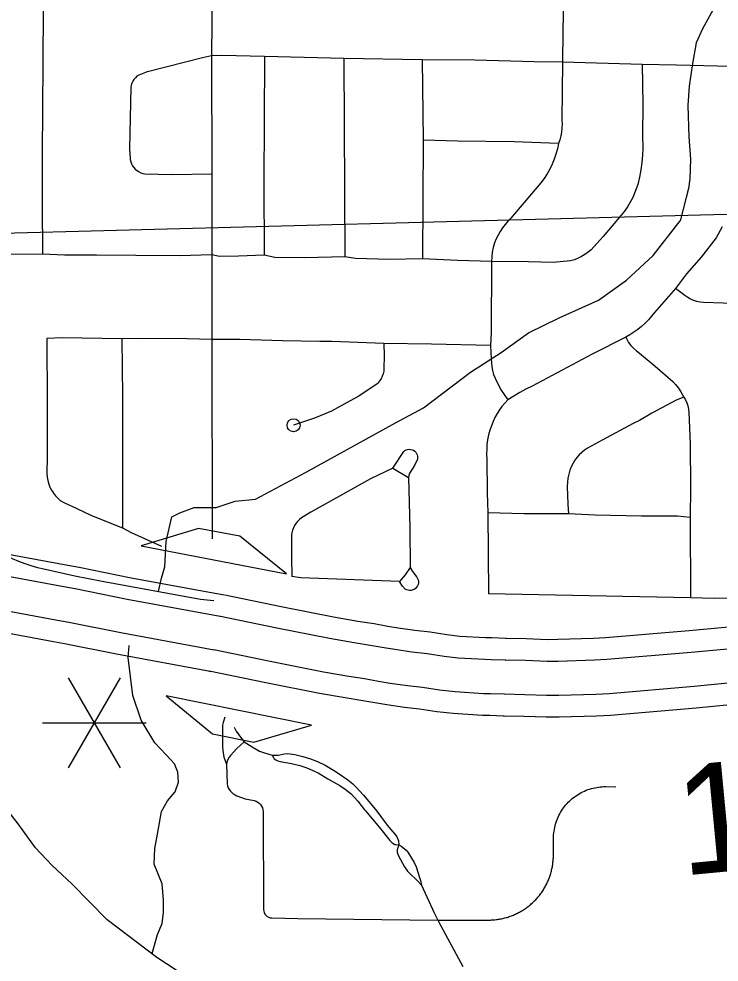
# Model space of a CAD drawing. Extents: x -19 to 366, y -4 to 359.
# Drawn here: x 150.119 to 150.629, y 190.955 to 191.643 of the extents above; entities that cross this region are included whole.
import ezdxf

# ---------------------------------------------------------------- set-up
doc = ezdxf.new("R2010")
doc.units = 0
for name, color, linetype in [('R_Exist Surface Annot', 7, 'Continuous'), ('R_Striping', 7, 'Continuous'), ('R_Temp Easement', 7, 'Continuous'), ('R_Xsect Slope', 7, 'Continuous'), ('Sheet Fence', 7, 'Continuous'), ('T_Vehicle Path Lt Minor', 7, 'Continuous')]:
    doc.layers.add(name, color=color, linetype=linetype)

msp = doc.modelspace()

# ---------------------------------------------------------------- linework, layer by layer
at = {"layer": 'R_Exist Surface Annot'}
for p, q in [((150.26552, 191.20682), (150.2653, 191.20686)), ((150.47304, 191.17496), (150.47327, 191.17495)), ((150.2574, 191.16692), (150.25791, 191.16682)), ((150.47225, 191.13424), (150.47173, 191.13426))]:
    msp.add_line(p, q, dxfattribs=at)
for points in [[(149.90171, 191.28059), (149.96799, 191.27584), (149.99862, 191.27184), (150.05279, 191.26307), (150.15417, 191.24429), (150.16259, 191.24273), (150.20049, 191.23518), (150.26822, 191.22269)], [(150.2653, 191.20686), (150.19746, 191.21937), (150.15955, 191.22692), (150.15124, 191.22846), (150.05003, 191.24721), (149.99629, 191.25591), (149.96637, 191.25981), (149.90056, 191.26453)], [(149.8988, 191.23997), (149.9639, 191.23531), (149.99273, 191.23155), (150.04582, 191.22295), (150.14675, 191.20425), (150.1549, 191.20274), (150.19282, 191.19519), (150.26083, 191.18265)], [(150.25791, 191.16682), (150.18979, 191.17938), (150.15186, 191.18693), (150.14382, 191.18842), (150.04307, 191.20709), (149.9904, 191.21562), (149.96228, 191.21928), (149.89764, 191.22392)], [(150.26873, 191.22259), (150.30974, 191.21424), (150.34805, 191.20663), (150.36572, 191.20354), (150.37747, 191.20169), (150.38759, 191.19981), (150.39515, 191.19862), (150.40715, 191.19692), (150.41835, 191.19558), (150.43064, 191.1937), (150.44015, 191.19263), (150.45872, 191.19148), (150.46334, 191.19144), (150.47388, 191.19104)], [(150.47327, 191.17495), (150.46295, 191.17534), (150.45815, 191.17539), (150.43875, 191.17659), (150.42852, 191.17774), (150.41617, 191.17962), (150.40506, 191.18096), (150.39277, 191.1827), (150.38487, 191.18394), (150.37475, 191.18582), (150.36308, 191.18766), (150.34509, 191.1908), (150.30656, 191.19846), (150.26552, 191.20682)], [(150.47335, 191.19105), (150.48849, 191.19076), (150.50383, 191.19018), (150.51142, 191.19026), (150.53752, 191.19102), (150.54614, 191.19145), (150.60717, 191.19653), (150.63355, 191.19913), (150.67063, 191.20331), (150.69352, 191.20519), (150.7088, 191.20621), (150.74914, 191.20985), (150.74911, 191.19369)], [(150.74911, 191.19369), (150.71006, 191.19016), (150.69472, 191.18913), (150.67219, 191.18728), (150.63524, 191.18312), (150.60863, 191.1805), (150.54721, 191.17538), (150.53815, 191.17494), (150.51174, 191.17416), (150.50361, 191.17408), (150.48803, 191.17467), (150.47304, 191.17496)], [(150.26061, 191.18269), (150.30171, 191.17432), (150.34057, 191.1666), (150.35904, 191.16337), (150.37058, 191.16155), (150.38071, 191.15967), (150.38913, 191.15835), (150.40187, 191.15654), (150.41285, 191.15522), (150.42529, 191.15333), (150.43661, 191.15205), (150.45726, 191.15078), (150.46235, 191.15072), (150.47234, 191.15035)], [(150.47173, 191.13426), (150.46197, 191.13463), (150.45668, 191.13468), (150.43521, 191.13601), (150.42317, 191.13736), (150.41067, 191.13927), (150.39978, 191.14058), (150.38675, 191.14242), (150.37799, 191.1438), (150.36786, 191.14568), (150.3564, 191.14749), (150.33762, 191.15077), (150.29854, 191.15854), (150.2574, 191.16692)], [(150.47256, 191.15034), (150.48733, 191.15006), (150.50328, 191.14945), (150.51222, 191.14955), (150.53912, 191.15033), (150.54884, 191.15081), (150.61086, 191.15598), (150.63782, 191.15863), (150.67457, 191.16277), (150.69655, 191.16458), (150.71199, 191.16561), (150.7491, 191.16896), (150.74873, 191.15277)], [(150.74873, 191.15277), (150.71326, 191.14956), (150.69774, 191.14852), (150.67613, 191.14675), (150.63951, 191.14262), (150.61232, 191.13994), (150.54991, 191.13475), (150.53975, 191.13425), (150.51254, 191.13345), (150.50306, 191.13335), (150.48687, 191.13396), (150.47225, 191.13424)]]:
    msp.add_lwpolyline(points, dxfattribs=at)
at = {"layer": 'R_Striping'}
for points in [[(150.13639, 191.689), (150.13599, 191.61039), (150.13564, 191.54398), (150.13545, 191.50744), (150.13578, 191.47107)], [(150.25977, 191.68928), (150.25908, 191.61586)], [(150.5159, 191.68411), (150.51491, 191.6134), (150.51489, 191.61109)], [(150.25908, 191.61586), (150.25237, 191.61439), (150.21322, 191.60437), (150.21209, 191.60407), (150.20593, 191.60173), (150.20463, 191.60084), (150.20348, 191.5998), (150.20245, 191.59861), (150.20159, 191.5973), (150.2009, 191.59589), (150.20042, 191.5944), (150.20011, 191.59287), (150.19925, 191.54794), (150.19965, 191.54087), (150.1997, 191.5401), (150.20008, 191.53854), (150.20064, 191.53704), (150.20137, 191.53562), (150.20231, 191.53431), (150.20339, 191.53312), (150.20569, 191.53137), (150.20738, 191.5305), (150.20888, 191.52998), (150.21046, 191.52966), (150.22989, 191.5293), (150.25917, 191.5296)], [(150.29752, 191.61516), (150.26663, 191.61605), (150.25908, 191.61586)], [(150.25908, 191.61586), (150.25917, 191.5296)], [(150.29752, 191.61516), (150.29719, 191.52301), (150.29728, 191.4703)], [(150.35553, 191.6139), (150.29752, 191.61516)], [(150.35553, 191.6139), (150.35617, 191.46907)], [(150.41269, 191.6128), (150.35553, 191.6139)], [(150.41269, 191.6128), (150.41337, 191.55427)], [(150.51489, 191.61109), (150.49428, 191.61134), (150.45104, 191.61261), (150.41269, 191.6128)], [(150.51489, 191.61109), (150.51449, 191.5688), (150.51456, 191.56591), (150.51443, 191.56303), (150.51411, 191.56015), (150.51361, 191.55731), (150.51291, 191.55451), (150.51202, 191.55176)], [(150.57296, 191.60941), (150.51489, 191.61109)], [(150.57296, 191.60941), (150.57345, 191.58058), (150.57332, 191.55795), (150.5735, 191.54866), (150.57331, 191.54328), (150.57283, 191.53791), (150.57211, 191.53257), (150.57111, 191.52727), (150.56984, 191.52203), (150.56615, 191.51238), (150.56429, 191.509), (150.56226, 191.50572), (150.56005, 191.50255), (150.55768, 191.49951), (150.5446, 191.48392), (150.53775, 191.47634), (150.53575, 191.47432), (150.53355, 191.47247), (150.53123, 191.47082), (150.52879, 191.46936), (150.52622, 191.4681), (150.52355, 191.46707), (150.52081, 191.46626), (150.50808, 191.46514), (150.49018, 191.46547), (150.46306, 191.4657)], [(150.63795, 191.60791), (150.59798, 191.60901), (150.57296, 191.60941)], [(150.41337, 191.55427), (150.41293, 191.46762)], [(150.51202, 191.55176), (150.47963, 191.55292), (150.43859, 191.55363), (150.41337, 191.55427)], [(150.51202, 191.55176), (150.51116, 191.5479), (150.51012, 191.54409), (150.50881, 191.54036), (150.50731, 191.53671), (150.50557, 191.53315), (150.50363, 191.52971), (150.50151, 191.52639), (150.49916, 191.5232), (150.47729, 191.49731), (150.47514, 191.49509), (150.47312, 191.49274), (150.47125, 191.49027), (150.46955, 191.48768), (150.468, 191.485), (150.46661, 191.48223), (150.46542, 191.47938), (150.46446, 191.47603), (150.46373, 191.47262), (150.46326, 191.46918), (150.46306, 191.4657)], [(150.25917, 191.5296), (150.25926, 191.47058)], [(150.63131, 191.49097), (150.62688, 191.48304), (150.61599, 191.46885), (150.60541, 191.45671), (150.59739, 191.44613)], [(150.13578, 191.47107), (150.09238, 191.47086), (150.07341, 191.47154)], [(150.25926, 191.47058), (150.23585, 191.46995), (150.20378, 191.47003), (150.17503, 191.47028), (150.15186, 191.47027), (150.13578, 191.47107)], [(150.25926, 191.47058), (150.2593, 191.40897)], [(150.29728, 191.4703), (150.27861, 191.46964), (150.26483, 191.46948), (150.25926, 191.47058)], [(150.35617, 191.46907), (150.32668, 191.46843), (150.30521, 191.46869), (150.29728, 191.4703)], [(150.41293, 191.46762), (150.38879, 191.46734), (150.3639, 191.46803), (150.35617, 191.46907)], [(150.46306, 191.4657), (150.43843, 191.46645), (150.41293, 191.46762)], [(150.46306, 191.4657), (150.46295, 191.41391), (150.46229, 191.40452)], [(150.59739, 191.44613), (150.58197, 191.42866), (150.5798, 191.42591), (150.57749, 191.42329), (150.57505, 191.42079), (150.57245, 191.41843), (150.56974, 191.41621), (150.56692, 191.41415), (150.56399, 191.41224), (150.56096, 191.4105)], [(150.66352, 191.43409), (150.6319, 191.43546), (150.61773, 191.43579), (150.61529, 191.43605), (150.61288, 191.43656), (150.61053, 191.4373), (150.60828, 191.43827), (150.60614, 191.43946), (150.6041, 191.44085), (150.59739, 191.44613)], [(150.19371, 191.4094), (150.15044, 191.4102), (150.13883, 191.4097)], [(150.13883, 191.4097), (150.13908, 191.36243), (150.13909, 191.3493), (150.13913, 191.3235), (150.13903, 191.31117), (150.1392, 191.30857), (150.13966, 191.30599), (150.14035, 191.30347), (150.14124, 191.30117), (150.14238, 191.29896), (150.14295, 191.29804), (150.14369, 191.29687), (150.1452, 191.29492), (150.14691, 191.29311), (150.14876, 191.29148), (150.15175, 191.28977), (150.16039, 191.28581), (150.17149, 191.28043), (150.19419, 191.2716)], [(150.2593, 191.40897), (150.24129, 191.40944), (150.20512, 191.40961), (150.19371, 191.4094)], [(150.19371, 191.4094), (150.19408, 191.36763), (150.1941, 191.35668), (150.19419, 191.2716)], [(150.3847, 191.40603), (150.34669, 191.40738), (150.3379, 191.4075), (150.31071, 191.40786), (150.27965, 191.40881), (150.2593, 191.40897)], [(150.2593, 191.40897), (150.25943, 191.26357)], [(150.3847, 191.40603), (150.38499, 191.39701), (150.38475, 191.38764), (150.38453, 191.38572), (150.38408, 191.38384), (150.38343, 191.38202), (150.3826, 191.38027), (150.38159, 191.37863), (150.38038, 191.37711), (150.36636, 191.36766), (150.36009, 191.3642), (150.34639, 191.35661), (150.33418, 191.35148), (150.3188, 191.34637)], [(150.46229, 191.40452), (150.41934, 191.40548), (150.3847, 191.40603)], [(150.56096, 191.4105), (150.53651, 191.39813), (150.5111, 191.3845), (150.4928, 191.37493), (150.4882, 191.3727), (150.4837, 191.37027), (150.4793, 191.36763), (150.47505, 191.36481)], [(150.56096, 191.4105), (150.5629, 191.4067), (150.56469, 191.40454), (150.56667, 191.40252), (150.56881, 191.40067), (150.57109, 191.399), (150.58251, 191.38933), (150.59522, 191.37832), (150.59738, 191.37596), (150.59935, 191.37343), (150.60111, 191.37075), (150.60324, 191.36688)], [(150.46229, 191.40452), (150.463, 191.39481), (150.46304, 191.3919), (150.46334, 191.38901), (150.4639, 191.38616), (150.46469, 191.38337), (150.46575, 191.38066), (150.4698, 191.37256), (150.47505, 191.36481)], [(150.47505, 191.36481), (150.47283, 191.36251), (150.47077, 191.36007), (150.46888, 191.3575), (150.46716, 191.35481), (150.46561, 191.35201), (150.46427, 191.34912), (150.46195, 191.34276), (150.46102, 191.33932), (150.46031, 191.33582), (150.45983, 191.33228), (150.45961, 191.32913), (150.45957, 191.32514), (150.45979, 191.32158), (150.46, 191.29715), (150.46037, 191.28237)], [(150.60324, 191.36688), (150.59782, 191.36452), (150.5801, 191.35517), (150.57107, 191.34969), (150.56635, 191.34752), (150.54369, 191.33546), (150.53309, 191.32959), (150.53098, 191.32816), (150.52901, 191.32657), (150.52715, 191.32482), (150.52545, 191.32293), (150.52392, 191.3209), (150.52257, 191.31875), (150.52138, 191.31651), (150.5203, 191.31367), (150.51949, 191.31077), (150.51887, 191.30781), (150.51851, 191.30481), (150.51836, 191.30178), (150.51875, 191.28881), (150.5193, 191.28165)], [(150.60324, 191.36688), (150.60444, 191.36485), (150.60542, 191.36271), (150.6062, 191.36048), (150.60674, 191.35818), (150.60707, 191.35584), (150.60791, 191.33271), (150.6081, 191.30105), (150.60785, 191.27915)], [(150.39117, 191.31499), (150.39911, 191.32717), (150.39997, 191.32785), (150.40095, 191.32836), (150.40198, 191.32868), (150.40307, 191.32882), (150.40416, 191.32876), (150.40523, 191.3285), (150.40622, 191.32805), (150.40711, 191.32743), (150.40789, 191.32666), (150.40851, 191.32576), (150.40897, 191.32477), (150.40924, 191.32371), (150.40929, 191.32261), (150.40916, 191.32153), (150.40702, 191.31694), (150.40306, 191.31089), (150.40257, 191.30818)], [(150.39117, 191.31499), (150.3748, 191.30715), (150.36054, 191.29917), (150.33142, 191.28292), (150.32451, 191.27879), (150.32306, 191.2776), (150.32172, 191.27626), (150.32056, 191.27479), (150.31954, 191.27321), (150.31869, 191.27152), (150.31803, 191.26976), (150.31757, 191.26794), (150.31727, 191.26608), (150.31725, 191.25016), (150.31755, 191.23604)], [(150.39117, 191.31499), (150.40257, 191.30818)], [(150.40257, 191.30818), (150.40357, 191.2716), (150.40371, 191.24258)], [(150.46037, 191.28237), (150.461, 191.2233)], [(150.5193, 191.28165), (150.48659, 191.28177), (150.46037, 191.28237)], [(150.60785, 191.27915), (150.59864, 191.27992), (150.57237, 191.28008), (150.53882, 191.28069), (150.5193, 191.28165)], [(150.07093, 191.28051), (150.07421, 191.27692), (150.07763, 191.27347), (150.08119, 191.27015), (150.08488, 191.26698), (150.08867, 191.26395), (150.09259, 191.26107), (150.09663, 191.25836), (150.10078, 191.2558), (150.10499, 191.2534), (150.10932, 191.25118), (150.11374, 191.24913), (150.11823, 191.24725), (150.12278, 191.24555), (150.12739, 191.24403), (150.13208, 191.2427), (150.1368, 191.24154), (150.15931, 191.23657), (150.17939, 191.2327), (150.25088, 191.21949), (150.26066, 191.21864)], [(150.60785, 191.27915), (150.60828, 191.22044)], [(150.19419, 191.2716), (150.20045, 191.26805), (150.22262, 191.25816)], [(150.40371, 191.24258), (150.40008, 191.23725), (150.39601, 191.23235)], [(150.40371, 191.24258), (150.40548, 191.23959), (150.40865, 191.23566), (150.40925, 191.23467), (150.40964, 191.23359), (150.40981, 191.23246), (150.4098, 191.23131), (150.40957, 191.23019), (150.40913, 191.22913), (150.40849, 191.22816), (150.40769, 191.22733), (150.40676, 191.22667), (150.40571, 191.22619), (150.40461, 191.22591), (150.40345, 191.22584), (150.40231, 191.22599), (150.40123, 191.22634), (150.40022, 191.22689), (150.39831, 191.22907), (150.39601, 191.23235)], [(150.39601, 191.23235), (150.32419, 191.23502), (150.31755, 191.23604)], [(150.76396, 191.23916), (150.74135, 191.23897), (150.73655, 191.23864), (150.73179, 191.23809), (150.72702, 191.23732), (150.72232, 191.23634), (150.70019, 191.23041), (150.6791, 191.22514), (150.66817, 191.22326), (150.65761, 191.22145), (150.65381, 191.22112), (150.64313, 191.22019), (150.62542, 191.21994), (150.60828, 191.22044)], [(150.60828, 191.22044), (150.53421, 191.22188), (150.461, 191.2233)], [(150.26882, 191.13335), (150.26749, 191.12966), (150.26713, 191.12761), (150.26698, 191.12552), (150.26705, 191.11212), (150.26733, 191.10902), (150.26799, 191.10432), (150.26983, 191.09917)], [(150.27546, 191.12614), (150.27704, 191.12328), (150.2788, 191.12053), (150.28075, 191.11791), (150.28286, 191.11544)], [(150.28286, 191.11544), (150.27737, 191.11048), (150.27281, 191.10551), (150.27178, 191.1042), (150.27042, 191.10154), (150.26983, 191.09917)], [(150.28286, 191.11544), (150.28856, 191.11189), (150.29405, 191.10876), (150.29755, 191.10739), (150.30326, 191.10573)], [(150.30326, 191.10573), (150.30755, 191.10577), (150.3123, 191.1067), (150.31447, 191.10693), (150.31633, 191.10681), (150.31973, 191.10619), (150.3256, 191.10484), (150.3311, 191.10313), (150.33639, 191.10102), (150.34175, 191.09835), (150.34802, 191.09481), (150.35135, 191.09272), (150.35834, 191.08775), (150.36196, 191.08484), (150.36411, 191.0827), (150.36971, 191.07666), (150.37605, 191.06913), (150.37944, 191.06477)], [(150.30326, 191.10573), (150.30412, 191.10395), (150.30474, 191.10315), (150.30585, 191.10227), (150.30734, 191.10154), (150.30904, 191.10109), (150.31739, 191.09965), (150.32338, 191.09826), (150.32857, 191.09644), (150.33462, 191.09393), (150.33666, 191.09289), (150.3438, 191.08846), (150.35262, 191.08349), (150.35655, 191.08101), (150.35869, 191.07932), (150.36076, 191.07741), (150.36573, 191.07208), (150.37053, 191.06597), (150.37126, 191.06508), (150.38143, 191.05293), (150.38889, 191.04341), (150.39079, 191.04178), (150.39255, 191.04067), (150.39329, 191.04047), (150.39552, 191.04043)], [(150.26983, 191.09917), (150.27035, 191.08473), (150.27068, 191.08331), (150.27119, 191.08194), (150.2719, 191.08066), (150.27276, 191.07947), (150.27376, 191.07842), (150.2749, 191.0775), (150.27616, 191.07675), (150.27748, 191.07617), (150.28358, 191.074), (150.29018, 191.07258), (150.2915, 191.07218), (150.29273, 191.07156), (150.29384, 191.07074), (150.29479, 191.06975), (150.29556, 191.06861), (150.29612, 191.06735), (150.29647, 191.06602), (150.2966, 191.06464), (150.29694, 190.99324), (150.29707, 190.99205), (150.29741, 190.9909), (150.29799, 190.98983), (150.29873, 190.9889), (150.29965, 190.98812), (150.30071, 190.98754), (150.30183, 190.98717), (150.30305, 190.98702), (150.32191, 190.98651), (150.42409, 190.98541)], [(150.50921, 191.05295), (150.5095, 191.05423), (150.50986, 191.05551), (150.51025, 191.05677), (150.51069, 191.05802), (150.51117, 191.05926), (150.51168, 191.06047), (150.51224, 191.06167), (150.51286, 191.06285), (150.51349, 191.064), (150.51419, 191.06513), (150.51492, 191.06624), (150.51567, 191.06732), (150.51646, 191.06837), (150.51731, 191.0694), (150.51818, 191.07039), (150.5191, 191.07135), (150.52002, 191.07228), (150.52099, 191.07318), (150.522, 191.07404), (150.52302, 191.07487), (150.52409, 191.07567), (150.52518, 191.07642), (150.52629, 191.07714), (150.52743, 191.07781), (150.52857, 191.07845), (150.52976, 191.07904), (150.53096, 191.07959), (150.53219, 191.08011), (150.53341, 191.08057), (150.53468, 191.081), (150.53595, 191.08138), (150.53721, 191.08172), (150.53851, 191.08201), (150.5398, 191.08226), (150.5411, 191.08246), (150.54242, 191.08261), (150.54375, 191.08272), (150.54507, 191.08279), (150.5464, 191.08281), (150.55381, 191.08264)], [(150.37944, 191.06477), (150.38706, 191.05475), (150.39377, 191.0466), (150.3949, 191.04456), (150.39534, 191.04314), (150.39552, 191.04043)], [(150.42409, 190.98541), (150.45981, 190.98548), (150.46064, 190.98547), (150.46146, 190.98547), (150.46229, 190.98548), (150.46312, 190.98552), (150.46395, 190.98556), (150.46475, 190.98564), (150.46558, 190.9857), (150.46641, 190.98578), (150.46723, 190.98589), (150.46806, 190.98601), (150.46886, 190.98614), (150.46968, 190.98628), (150.47048, 190.98644), (150.47131, 190.98662), (150.47211, 190.98681), (150.47291, 190.98701), (150.4737, 190.98722), (150.4745, 190.98745), (150.47528, 190.9877), (150.47607, 190.98796), (150.47685, 190.98822), (150.47762, 190.98851), (150.47839, 190.98881), (150.47917, 190.98912), (150.47991, 190.98944), (150.48069, 190.98979), (150.48143, 190.99014), (150.48216, 190.9905), (150.4829, 190.99088), (150.48363, 190.99127), (150.48435, 190.99167), (150.48507, 190.99208), (150.48577, 190.99251), (150.48646, 190.99295), (150.48716, 190.99341), (150.48786, 190.99387), (150.48853, 190.99435), (150.48918, 190.99484), (150.48985, 190.99533), (150.4905, 190.99584), (150.49115, 190.99637), (150.49177, 190.9969), (150.49239, 190.99744), (150.49302, 190.998), (150.49361, 190.99857), (150.49419, 190.99914), (150.49479, 190.99973), (150.49536, 191.00032), (150.49591, 191.00093), (150.49646, 191.00154), (150.49701, 191.00217), (150.49754, 191.00281), (150.49806, 191.00345), (150.49856, 191.0041), (150.49907, 191.00477), (150.49954, 191.00543), (150.50002, 191.00612), (150.50047, 191.0068), (150.50093, 191.0075), (150.50136, 191.0082), (150.50178, 191.00891), (150.50219, 191.00963), (150.50259, 191.01035), (150.50297, 191.01108), (150.50335, 191.01182), (150.50371, 191.01256), (150.50407, 191.01331), (150.5044, 191.01407), (150.50471, 191.01483), (150.50502, 191.0156), (150.50533, 191.01637), (150.50559, 191.01715), (150.50587, 191.01793), (150.50611, 191.01872), (150.50635, 191.01951), (150.50658, 191.02031), (150.5068, 191.0211), (150.50698, 191.02191), (150.50717, 191.02272), (150.50734, 191.02352), (150.5075, 191.02434), (150.50765, 191.02515), (150.50776, 191.02597), (150.50788, 191.02679), (150.50795, 191.02763), (150.50807, 191.02843), (150.50814, 191.02926), (150.50818, 191.03008), (150.50823, 191.03091), (150.50825, 191.03173), (150.50828, 191.03257), (150.50835, 191.04512), (150.50836, 191.04639), (150.50844, 191.04771), (150.50856, 191.04903), (150.50874, 191.05034), (150.50894, 191.05165), (150.50921, 191.05295)], [(150.39552, 191.04043), (150.39443, 191.0366), (150.39435, 191.03506), (150.39493, 191.03317), (150.39667, 191.02961), (150.39979, 191.02432), (150.402, 191.0211), (150.40329, 191.0197), (150.4089, 191.01437), (150.41201, 191.01103)], [(150.39733, 191.03924), (150.39552, 191.04043)], [(150.39733, 191.03924), (150.39827, 191.03861), (150.40101, 191.03654), (150.40217, 191.03489), (150.40673, 191.02735), (150.40818, 191.02429), (150.41096, 191.01584)], [(150.41096, 191.01584), (150.41143, 191.01437), (150.41201, 191.01103)], [(150.41201, 191.01103), (150.42128, 190.99067), (150.42409, 190.98541)], [(150.42409, 190.98541), (150.42457, 190.98451), (150.44226, 190.9515)]]:
    msp.add_lwpolyline(points, dxfattribs=at)
msp.add_circle((150.3188, 191.34637), 0.00473, dxfattribs=at)
at = {"layer": 'R_Temp Easement'}
for points in [[(150.62684, 191.65343), (150.61687, 191.63535), (150.61236, 191.62527), (150.60976, 191.61025), (150.60735, 191.59372), (150.60626, 191.57947), (150.60691, 191.55667), (150.6081, 191.54033), (150.60777, 191.52608), (150.60685, 191.51905), (150.60497, 191.5124), (150.60068, 191.49548)], [(150.22039, 191.2252), (150.22255, 191.23471), (150.22504, 191.24317), (150.22603, 191.26157), (150.23001, 191.27948), (150.23598, 191.28247), (150.24642, 191.28645), (150.26232, 191.28645), (150.27625, 191.29092), (150.29116, 191.29242), (150.32745, 191.31182), (150.39308, 191.34813), (150.41346, 191.35908), (150.44776, 191.38495), (150.47013, 191.39937), (150.49002, 191.4138), (150.51239, 191.42475), (150.54123, 191.43768), (150.56161, 191.45211), (150.581, 191.47002), (150.60068, 191.49548)], [(150.21562, 190.96096), (150.21957, 190.97503), (150.22305, 190.98299), (150.22404, 190.99095), (150.22404, 190.9999), (150.22305, 191.01184), (150.21708, 191.02627), (150.21758, 191.03771), (150.21957, 191.04816), (150.22255, 191.06457), (150.22703, 191.07253), (150.2325, 191.079), (150.23498, 191.08596), (150.23448, 191.09343), (150.232, 191.0994), (150.22603, 191.10586), (150.21758, 191.11482), (150.20764, 191.13124), (150.20167, 191.14914), (150.19819, 191.177), (150.19906, 191.18572)], [(150.24796, 190.93911), (150.21919, 190.95828), (150.18287, 190.98564), (150.15719, 191.0119), (150.14292, 191.02528), (150.13075, 191.03814), (150.11811, 191.05554), (150.10511, 191.07218), (150.09265, 191.09016)]]:
    msp.add_lwpolyline(points, dxfattribs=at)
at = {"layer": 'R_Xsect Slope'}
for p, q in [((150.24945, 191.27113), (150.20764, 191.25829)), ((150.27959, 191.26536), (150.24945, 191.27113)), ((150.31372, 191.23802), (150.27959, 191.26536)), ((150.20764, 191.25829), (150.26068, 191.24815)), ((150.26068, 191.24815), (150.31372, 191.23802)), ((150.27888, 191.13838), (150.22594, 191.14906)), ((150.22594, 191.14906), (150.2598, 191.12136)), ((150.33181, 191.12771), (150.27888, 191.13838)), ((150.28987, 191.1153), (150.33181, 191.12771)), ((150.2598, 191.12136), (150.28987, 191.1153))]:
    msp.add_line(p, q, dxfattribs=at)
at = {"layer": 'Sheet Fence'}
for points in [[(154.11585, 1.87092), (153.9063, 10.48743), (153.69602, 19.10409), (153.48501, 27.72087), (153.27327, 36.3378), (153.0608, 44.95486), (152.84759, 53.57206), (152.63366, 62.1894), (152.419, 70.80688), (152.20362, 79.42449), (151.98751, 88.04225), (151.77068, 96.66014), (151.55312, 105.27817), (151.33484, 113.89634), (151.11584, 122.51465), (150.89612, 131.13311), (150.67568, 139.7517), (150.45452, 148.37043), (150.23264, 156.98931), (150.01005, 165.60832), (149.78674, 174.22748), (149.56272, 182.84677), (149.33799, 191.46621), (149.11254, 200.0858), (148.88638, 208.70552), (148.65952, 217.32539), (148.43194, 225.9454), (148.20366, 234.56555), (147.97466, 243.18584), (147.74497, 251.80628), (147.51457, 260.42687), (147.28346, 269.04759), (147.05165, 277.66846), (146.81914, 286.28948), (146.58593, 294.91064), (146.35202, 303.53194), (146.11742, 312.15339), (145.88211, 320.77499), (145.64611, 329.39673), (145.40941, 338.01861), (145.17202, 346.64065)], [(0, 189.51617), (7.11214, 189.52059), (14.22427, 189.53386), (21.33637, 189.55597), (28.44845, 189.58693), (35.56048, 189.62672), (42.67245, 189.67537), (49.78436, 189.73285), (56.89619, 189.79918), (64.00793, 189.87436), (71.11958, 189.95838), (78.23111, 190.05124), (85.34253, 190.15294), (92.45381, 190.26349), (99.56495, 190.38288), (106.67593, 190.51112), (113.78675, 190.6482), (120.89739, 190.79412), (128.00785, 190.94888), (135.11811, 191.11248), (142.22816, 191.28493), (149.33799, 191.46621), (156.44759, 191.65634), (163.55694, 191.85531), (170.66605, 192.06312), (177.77489, 192.27977), (184.88345, 192.50526), (191.99173, 192.73959), (199.09971, 192.98276), (206.20739, 193.23477), (213.31474, 193.49561), (220.42177, 193.7653), (227.52845, 194.04382), (234.63479, 194.33118), (241.74076, 194.62738), (248.84635, 194.93241), (255.95157, 195.24628), (263.05638, 195.56898), (270.16079, 195.90052), (277.26478, 196.24089), (284.36834, 196.5901), (291.47147, 196.94814), (298.57414, 197.31501), (305.67635, 197.69072), (312.77809, 198.07525), (319.87934, 198.46862), (326.9801, 198.87082), (334.08035, 199.28185), (341.18009, 199.7017)], [(0, 180.89994), (7.12284, 180.90436), (14.24566, 180.9176), (21.36847, 180.93968), (28.49124, 180.97058), (35.61397, 181.01031), (42.73664, 181.05888), (49.85925, 181.11627), (56.98178, 181.18249), (64.10422, 181.25754), (71.22656, 181.34142), (78.3488, 181.43413), (85.47091, 181.53567), (92.5929, 181.64603), (99.71474, 181.76523), (106.83643, 181.89325), (113.95795, 182.0301), (121.0793, 182.17578), (128.20046, 182.33029), (135.32143, 182.49362), (142.44218, 182.66579), (149.56272, 182.84677), (156.68303, 183.03659), (163.8031, 183.23523), (170.92291, 183.4427), (178.04247, 183.65899), (185.16175, 183.88411), (192.28074, 184.11805), (199.39944, 184.36082), (206.51784, 184.61242), (213.63591, 184.87283), (220.75366, 185.14207), (227.87107, 185.42014), (234.98813, 185.70702), (242.10483, 186.00273), (249.22115, 186.30726), (256.33709, 186.62061), (263.45264, 186.94279), (270.56779, 187.27378), (277.68251, 187.61359), (284.79682, 187.96222), (291.91068, 188.31967), (299.02409, 188.68594), (306.13705, 189.06103), (313.24954, 189.44494), (320.36154, 189.83766), (327.47305, 190.23919), (334.58406, 190.64954), (341.69455, 191.06871)]]:
    msp.add_spline(points, degree=3, dxfattribs=at)
at = {"layer": 'T_Vehicle Path Lt Minor'}
for p, q in [((150.19249, 191.16217), (150.15461, 191.09657)), ((150.15461, 191.16217), (150.19249, 191.09657)), ((150.13567, 191.12937), (150.21143, 191.12937))]:
    msp.add_line(p, q, dxfattribs=at)

# ---------------------------------------------------------------- texts
msp.add_text('1.0', height=0.08, rotation=5.43138, dxfattribs=at).set_placement((150.60173, 191.01774))

doc.saveas('drawing.dxf')
